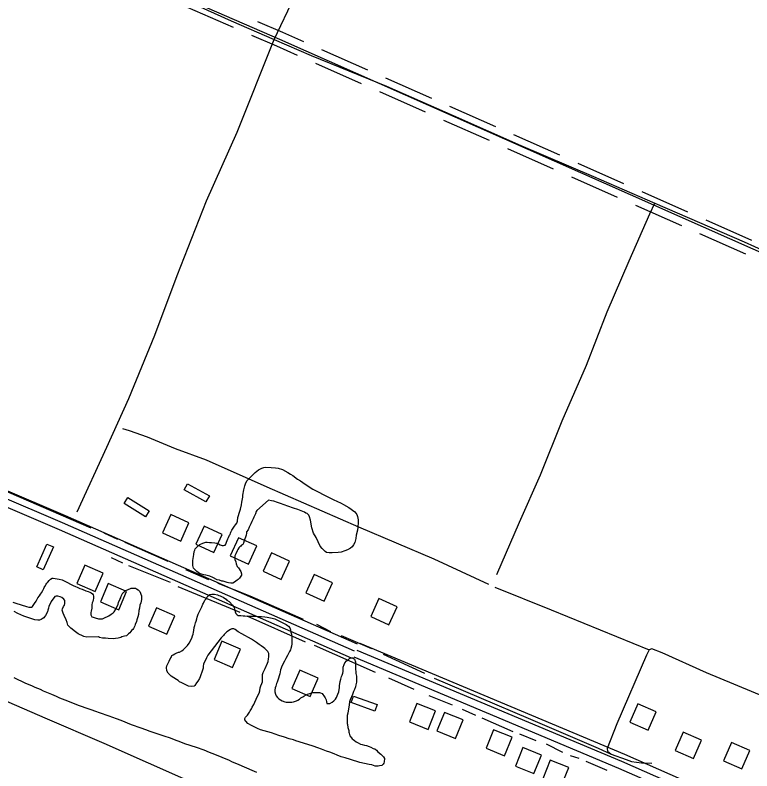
# Model space of a CAD drawing. Extents: x 3297735 to 3335592, y 670436 to 695807.
# Drawn here: x 3302681 to 3304154, y 686062 to 687573 of the extents above; entities that cross this region are included whole.
import ezdxf

# ---------------------------------------------------------------- set-up
doc = ezdxf.new("R2010")
doc.units = 0
for name, color, linetype in [('V-BLDG-OTLN', 7, 'Continuous'), ('V-DTCH-CNTR', 7, 'Continuous'), ('V-ROAD-CNTR', 7, 'Continuous'), ('V-SITE-VEGE', 7, 'Continuous'), ('V-TOPO-SHOR', 7, 'Continuous')]:
    doc.layers.add(name, color=color, linetype=linetype)

msp = doc.modelspace()

# ---------------------------------------------------------------- linework, layer by layer
at = {"layer": 'V-BLDG-OTLN'}
for points in [[(3303025.6, 686636.4), (3303069.4, 686612.3), (3303062.6, 686600), (3303018.9, 686624.2)], [(3302906.6, 686608.5), (3302949.1, 686582.2), (3302941.7, 686570.3), (3302899.2, 686596.6)], [(3302975.6, 686538.2), (3303012, 686521.6), (3303028.5, 686558), (3302992.1, 686574.6)], [(3303042.2, 686515.3), (3303078.6, 686498.7), (3303095.2, 686535.1), (3303058.8, 686551.7)], [(3303111.2, 686492.1), (3303147.6, 686475.6), (3303164.2, 686512), (3303127.7, 686528.5)], [(3302757.5, 686509.9), (3302737.2, 686464.2), (3302724.4, 686469.9), (3302744.7, 686515.6)], [(3303176.8, 686461.7), (3303213.2, 686445.2), (3303229.8, 686481.6), (3303193.3, 686498.1)], [(3302857.1, 686457.5), (3302820.4, 686473.3), (3302804.6, 686436.6), (3302841.3, 686420.7)], [(3303262.5, 686418.2), (3303298.9, 686401.6), (3303315.5, 686438.1), (3303279, 686454.6)], [(3302904, 686421), (3302867.3, 686436.9), (3302851.4, 686400.2), (3302888.2, 686384.3)], [(3303392, 686370.7), (3303428.4, 686354.2), (3303444.9, 686390.6), (3303408.5, 686407.1)], [(3303000.2, 686372.6), (3302963.5, 686388.5), (3302947.6, 686351.8), (3302984.3, 686335.9)], [(3303131.3, 686305.6), (3303094.6, 686321.5), (3303078.7, 686284.7), (3303115.5, 686268.9)], [(3303286.7, 686247.8), (3303250, 686263.6), (3303234.1, 686226.9), (3303270.9, 686211.1)], [(3303357.7, 686212), (3303404.8, 686195.1), (3303400.1, 686181.9), (3303353, 686198.8)], [(3303521.6, 686182.2), (3303484.5, 686197.2), (3303469.5, 686160.1), (3303506.6, 686145.1)], [(3303909.9, 686159.7), (3303946.5, 686143.6), (3303962.6, 686180.3), (3303925.9, 686196.3)], [(3303576.6, 686164.1), (3303539.6, 686179.2), (3303524.5, 686142.1), (3303561.6, 686127.1)], [(3303674.8, 686129.7), (3303637.7, 686144.7), (3303622.7, 686107.6), (3303659.8, 686092.6)], [(3304000.8, 686103.3), (3304037.4, 686087.3), (3304053.4, 686123.9), (3304016.8, 686139.9)], [(3304097.5, 686082.7), (3304134.2, 686066.7), (3304150.2, 686103.3), (3304113.5, 686119.3)], [(3303733.4, 686094), (3303696.3, 686109), (3303681.3, 686072), (3303718.4, 686057)], [(3303788.1, 686068.8), (3303751, 686083.8), (3303736, 686046.7), (3303773.1, 686031.7)]]:
    msp.add_lwpolyline(points, close=True, dxfattribs=at)
at = {"layer": 'V-DTCH-CNTR'}
for points in [[(3303198.9, 687524.5), (3303239.3, 687610.1), (3303309.9, 687766.9), (3303373.1, 687917), (3303433.9, 688053.5), (3303499.2, 688198.9), (3303549.7, 688316.7), (3303558.5, 688335.5)], [(3302977.3, 687623.8), (3303112.8, 687561.8), (3303198.9, 687524.5), (3303273.1, 687492.4), (3303423.5, 687431.3), (3303557.1, 687372.2), (3303692.3, 687312.6), (3303837.3, 687250.4), (3303959.9, 687197), (3304138.5, 687120.1), (3304262.5, 687064.2)], [(3302805.2, 686579.9), (3302864.3, 686709.7), (3302908.5, 686806.5), (3302960.2, 686933.5), (3303005, 687052.8), (3303063.9, 687201.5), (3303124.7, 687339.1), (3303198.9, 687524.5)], [(3303643.9, 686454.8), (3303689.8, 686559.2), (3303731.6, 686653.8), (3303774.9, 686762), (3303823.5, 686873.6), (3303865.1, 686979.7), (3303908.8, 687081.6), (3303950.2, 687176.1), (3303959.9, 687197)]]:
    msp.add_lwpolyline(points, dxfattribs=at)
at = {"layer": 'V-ROAD-CNTR'}
for points in [[(3304688.6, 687820.3), (3304594.5, 687564.7), (3304362.7, 687052.3), (3304353.8, 687045.6), (3304339.2, 687038.4), (3304325.3, 687033.5), (3304308.9, 687037.7), (3303210.1, 687524.5), (3302221.5, 687953.4), (3301850.2, 688115.5)], [(3303117.6, 687548.3), (3303025.9, 687588.1)], [(3303258, 687519.7), (3303216.1, 687538.3), (3303166.3, 687559.9)], [(3303245.8, 687492.3), (3303204.1, 687510.8), (3303154.3, 687532.4)], [(3303386, 687463), (3303294.5, 687503.5)], [(3303373.8, 687435.6), (3303282.4, 687476.1)], [(3303514, 687406.3), (3303422.5, 687446.8)], [(3303501.8, 687378.9), (3303410.4, 687419.4)], [(3303642, 687349.6), (3303550.5, 687390.1)], [(3303629.8, 687322.1), (3303538.4, 687362.7)], [(3303770, 687292.9), (3303678.5, 687333.4)], [(3303370, 686317.7), (3303899.5, 686095.5), (3304340.5, 685901.4), (3304445.3, 685860.4), (3304466, 685858.9), (3304484.5, 685862.6), (3304502.8, 685867.6), (3304520.1, 685878.1), (3304537.5, 685888.8), (3304552.5, 685902.5), (3304563.3, 685918.8), (3304574.8, 685944), (3304774.3, 686386.9), (3304945.5, 686772.9), (3305140, 687214.1), (3305179.9, 687312.9)], [(3303364.2, 686303.8), (3303893.6, 686081.7), (3304334.8, 685887.5), (3304441.9, 685845.6), (3304467, 685843.7), (3304488, 685848), (3304508.8, 685853.6), (3304527.9, 685865.3), (3304546.6, 685876.8), (3304564, 685892.7), (3304576.4, 685911.5), (3304588.4, 685937.8), (3304788, 686380.8), (3304959.2, 686766.8), (3305153.8, 687208.3), (3305193.8, 687307.3)], [(3303757.8, 687265.4), (3303666.4, 687305.9)], [(3303898, 687236.1), (3303806.5, 687276.6)], [(3303885.8, 687208.7), (3303794.4, 687249.2)], [(3304026, 687179.4), (3303934.5, 687219.9)], [(3304013.8, 687152), (3303922.4, 687192.5)], [(3304153.9, 687122.7), (3304062.5, 687163.2)], [(3304141.8, 687095.3), (3304050.4, 687135.8)], [(3301857, 686970.9), (3301985.9, 686912.6), (3302781, 686572.6), (3303364.8, 686316)], [(3301850.9, 686957.3), (3301979.8, 686898.8), (3302775.1, 686558.9), (3303358.8, 686302.2)], [(3301886.9, 686924.5), (3301973.8, 686885.1), (3302769.1, 686545.1), (3303352.8, 686288.5)], [(3303358.4, 686290), (3303887.7, 686068), (3303979.1, 686027.7)]]:
    msp.add_lwpolyline(points, dxfattribs=at)
at = {"layer": 'V-SITE-VEGE'}
for p, q in [((3302678.5, 686248.7), (3302701.9, 686238)), ((3302701.9, 686238), (3302713.6, 686232.9)), ((3302713.6, 686232.9), (3302720.6, 686230)), ((3302720.6, 686230), (3302730.9, 686225.4)), ((3302730.9, 686225.4), (3302736.9, 686222.5)), ((3302736.9, 686222.5), (3302747.2, 686218.2)), ((3302747.2, 686218.2), (3302753.5, 686215.6)), ((3302753.5, 686215.6), (3302763.1, 686211.7)), ((3302763.1, 686211.7), (3302769.5, 686208.4)), ((3302769.5, 686208.4), (3302780.4, 686204.5)), ((3302780.4, 686204.5), (3302792.1, 686199.4)), ((3302792.1, 686199.4), (3302800.6, 686196.2)), ((3302800.6, 686196.2), (3302808.7, 686193.3)), ((3302808.7, 686193.3), (3302826.4, 686186.8)), ((3302826.4, 686186.8), (3302832.1, 686185)), ((3302832.1, 686185), (3302841.7, 686181.4)), ((3302841.7, 686181.4), (3302848.7, 686178.8)), ((3302848.7, 686178.8), (3302868.6, 686172.3)), ((3302868.6, 686172.3), (3302882.7, 686167.2)), ((3302882.7, 686167.2), (3302892.3, 686163.6)), ((3302892.3, 686163.6), (3302913.2, 686155.3)), ((3302913.2, 686155.3), (3302932.6, 686148.1)), ((3302932.6, 686148.1), (3302941.5, 686145.2)), ((3302941.5, 686145.2), (3302950, 686142)), ((3302950, 686142), (3302958.1, 686139.1)), ((3302958.1, 686139.1), (3302970.2, 686135.1)), ((3302970.2, 686135.1), (3302978.3, 686132.2)), ((3302978.3, 686132.2), (3302990.7, 686128.2)), ((3302990.7, 686128.2), (3302999.2, 686125.3)), ((3302999.2, 686125.3), (3303011.6, 686120.7)), ((3303011.6, 686120.7), (3303019.7, 686117.4)), ((3303019.7, 686117.4), (3303042.7, 686109.8)), ((3303042.7, 686109.8), (3303058.3, 686104.4)), ((3303058.3, 686104.4), (3303069.3, 686100.1)), ((3303069.3, 686100.1), (3303079.9, 686096.1)), ((3303079.9, 686096.1), (3303108.9, 686083.5)), ((3303108.9, 686083.5), (3303113.5, 686081.3)), ((3303113.5, 686081.3), (3303128.4, 686075.2)), ((3303128.4, 686075.2), (3303154.2, 686064)), ((3303154.2, 686064), (3303163.8, 686060.1))]:
    msp.add_line(p, q, dxfattribs=at)
for points in [[(3303138.3, 686624.4), (3303140.5, 686631.8), (3303141.6, 686636.1), (3303144.1, 686642.1), (3303147.3, 686645.6), (3303160.9, 686659), (3303167.3, 686664.3), (3303174.4, 686667.4), (3303178.3, 686668.8), (3303180.8, 686669.2), (3303192.9, 686669.1), (3303201.4, 686668.3), (3303207, 686667.2), (3303215.5, 686664.7), (3303226.2, 686658.9), (3303231.5, 686655.4), (3303236.4, 686652.5), (3303245.6, 686645.7), (3303251.6, 686642.1), (3303261.1, 686635.6), (3303276.3, 686625.6), (3303285.9, 686620.6), (3303299.3, 686613.8), (3303307.8, 686609.8), (3303318.4, 686604.1), (3303324.4, 686601.2), (3303332.6, 686597.6), (3303337.9, 686595.1), (3303348.1, 686589), (3303360.1, 686580), (3303364, 686574.7), (3303365.4, 686570.8), (3303366.8, 686564.4), (3303366.7, 686558.7), (3303366.3, 686549.8), (3303365.9, 686543.8), (3303363, 686533.5), (3303362.3, 686527.1), (3303360.1, 686518.6), (3303357.6, 686514), (3303355.1, 686510.5), (3303351.8, 686507.7), (3303345.8, 686504.2), (3303340.5, 686502.1), (3303333, 686499.6), (3303327, 686498.6), (3303315.2, 686498), (3303309.2, 686498), (3303303.9, 686498.8), (3303300.7, 686500.9), (3303294.7, 686506.6), (3303291.2, 686511.6), (3303282.8, 686528.7), (3303277.9, 686537.6), (3303274.1, 686548.3), (3303271.7, 686563.2), (3303269.9, 686570), (3303268.2, 686573.5), (3303265, 686577.1), (3303262.5, 686577.8), (3303259.7, 686579.6), (3303256.2, 686581), (3303246.3, 686584.7), (3303237.4, 686587.2), (3303226.4, 686591.2), (3303219, 686594.4), (3303211.9, 686596.9), (3303205.9, 686598.8), (3303198.5, 686601.6), (3303193.5, 686602.4), (3303187.8, 686603.5)], [(3303187.8, 686603.5), (3303164.3, 686582.7), (3303163.2, 686580.6), (3303161.4, 686576), (3303159.6, 686572.4), (3303158.2, 686569.3), (3303157.1, 686566.1), (3303154.2, 686560.8), (3303152, 686556.5), (3303149.2, 686549.4), (3303146.7, 686544.5), (3303143.8, 686540.2), (3303143.8, 686537.4), (3303143, 686533.2), (3303138.7, 686522.5), (3303137.6, 686517.2), (3303136.2, 686515.1), (3303133.7, 686513.7), (3303132.2, 686511.6), (3303130.1, 686510.2), (3303128.3, 686508.1), (3303126.2, 686505.2), (3303125.1, 686502.4), (3303122.2, 686496), (3303120.1, 686492.1), (3303120, 686487.2), (3303120.4, 686484.7), (3303122.1, 686480.1), (3303122.8, 686476.5), (3303124.9, 686470.8), (3303127.4, 686468.3), (3303128.8, 686466.5), (3303130.9, 686463), (3303132.3, 686460.8), (3303133.3, 686456.2), (3303133.3, 686453.4), (3303132.2, 686451.3), (3303129.7, 686447.7), (3303126.9, 686444.9), (3303124.7, 686443.9), (3303119.4, 686439.3), (3303116.5, 686437.9), (3303112.6, 686437.6), (3303107.6, 686438.3), (3303104.8, 686439), (3303097, 686441.6), (3303094.5, 686441.9), (3303089.6, 686443.7), (3303085, 686444.5), (3303076.5, 686448.8), (3303070.1, 686451.3), (3303062, 686453.8), (3303058.4, 686453.9), (3303053.5, 686455.3), (3303049.9, 686456.8), (3303044.6, 686461.1), (3303037.9, 686467.8), (3303036.6, 686473.2), (3303036.6, 686482.8), (3303038.1, 686495.2), (3303039.2, 686501.2), (3303040.3, 686503.7), (3303041, 686506.1), (3303043.5, 686508.6), (3303050, 686514.6), (3303056, 686517.8), (3303062, 686519.5), (3303064.9, 686519.5), (3303069.5, 686519.1), (3303073.4, 686519.1), (3303080.1, 686518), (3303083.7, 686517.6), (3303087.6, 686516.5), (3303090.8, 686514.3), (3303095, 686512.9), (3303097.5, 686512.9), (3303100.7, 686513.2), (3303102.1, 686515.7), (3303103.6, 686519.2), (3303106.1, 686526.3), (3303107.9, 686529.1), (3303109.7, 686533.4), (3303110.8, 686535.1), (3303111.8, 686537.6), (3303112.2, 686539.7), (3303114, 686543.6), (3303119.4, 686551.4), (3303121.9, 686554.2), (3303124, 686557.8), (3303125.5, 686561.7), (3303126.6, 686568.7), (3303130.6, 686581.8), (3303131.3, 686585.4), (3303133.8, 686594.2), (3303134.2, 686599.2), (3303135.3, 686606.3), (3303136.4, 686609.5), (3303136.5, 686613.4), (3303136.8, 686616.6), (3303137.9, 686620.8), (3303138.3, 686624.4)], [(3302676.7, 686399.9), (3302682.7, 686397.4), (3302703.6, 686391.2), (3302708.5, 686389.4), (3302713.5, 686389.4), (3302715.6, 686391.1), (3302719.6, 686397.2), (3302722.8, 686401.4), (3302726.7, 686408.5), (3302730, 686412), (3302731.8, 686415.9), (3302733.6, 686418.3), (3302736.1, 686422.9), (3302738.6, 686426.8), (3302738.9, 686429), (3302740.4, 686431.1), (3302742.9, 686435.3), (3302744.7, 686437.4), (3302746.5, 686439.9), (3302749, 686443.1), (3302751.8, 686445.9), (3302755, 686447.3), (3302757.2, 686447.3), (3302765.3, 686446.5), (3302768.9, 686445.8), (3302774.9, 686444.3), (3302784.1, 686439.3), (3302793.3, 686434.6), (3302796.8, 686433.2), (3302801.8, 686430.7), (3302805.3, 686429.6), (3302810.2, 686427.1), (3302814.8, 686425.6), (3302822.6, 686422.4), (3302827.2, 686420.9), (3302830.4, 686419.5), (3302833.3, 686418.4), (3302835.7, 686416.3), (3302836.8, 686414.1), (3302837.8, 686411.3), (3302837.8, 686406.7), (3302837.1, 686404.2), (3302836.3, 686400.7), (3302835.3, 686398.2), (3302834.5, 686394.3), (3302834.5, 686391.8), (3302834.1, 686387.9), (3302833, 686381.9), (3302832.6, 686378.7), (3302832.6, 686374.1), (3302834.4, 686370.5), (3302836.8, 686369.8)], [(3302836.8, 686369.8), (3302839, 686368.7), (3302841.1, 686368), (3302847.5, 686366.5), (3302850.7, 686366.1), (3302856, 686366.5), (3302858.5, 686367.9), (3302868.1, 686372.4), (3302872.7, 686375.6), (3302877.3, 686378.4), (3302879.1, 686380.5), (3302882.4, 686385.5), (3302884.2, 686389.4), (3302886.7, 686395.4), (3302887.8, 686398.9), (3302890.3, 686404.9), (3302892.1, 686408.1), (3302892.8, 686411.3), (3302896.4, 686418.4), (3302898.5, 686419.8), (3302901.4, 686422.6), (3302906, 686424.3), (3302912.8, 686427.8), (3302918.5, 686427.8), (3302921.7, 686427.4), (3302923.8, 686426.4), (3302927.3, 686424.2), (3302930.1, 686420.6), (3302933.6, 686412.1), (3302933.6, 686404.6), (3302932.1, 686398.3), (3302930.3, 686393.7), (3302929.6, 686387.6), (3302928.5, 686382.7), (3302927.4, 686375.2), (3302926.3, 686370.6), (3302924.1, 686364.6), (3302923.7, 686361.1), (3302921.2, 686354.7), (3302920.1, 686352.6), (3302917.6, 686346.9), (3302916.2, 686345.2), (3302914, 686343), (3302912.6, 686340.9), (3302910.1, 686338.1), (3302907.9, 686336), (3302905.5, 686334.2), (3302904, 686332.5), (3302899.4, 686331.8), (3302894.4, 686330), (3302892.3, 686329), (3302887.3, 686327.6), (3302882, 686327.3), (3302877.4, 686326.6), (3302866.7, 686326.7), (3302861.4, 686327.4), (3302857.9, 686327.4), (3302855.4, 686327.8), (3302849.7, 686329.3), (3302847.6, 686330), (3302824.2, 686329.4), (3302818.1, 686331.2), (3302814.2, 686332.7), (3302809.7, 686334.8), (3302807.2, 686336.3), (3302801.5, 686340.2), (3302792.3, 686347.7), (3302789.5, 686350.2), (3302786.4, 686353.4), (3302785.3, 686358.8), (3302782.9, 686364.5), (3302778.7, 686373), (3302776.9, 686377.6), (3302775.2, 686383.7), (3302775.9, 686386.5), (3302777.7, 686391.1), (3302779.5, 686393.6), (3302780.6, 686397.1), (3302780.6, 686402.8), (3302778.5, 686405.6), (3302774.6, 686408.9), (3302771.1, 686410.3), (3302766.5, 686411.8), (3302763.3, 686411.8), (3302760.1, 686410.7), (3302753.3, 686401.2), (3302751.9, 686397.7), (3302748.6, 686391.6), (3302747.9, 686387.4), (3302746.1, 686383.9), (3302745.4, 686380.3), (3302741.8, 686372.9), (3302740, 686370.4), (3302738.2, 686368.3), (3302735, 686366.2), (3302733.2, 686364.8), (3302729.7, 686363.7), (3302726.5, 686363.4), (3302720.4, 686364.5), (3302698.5, 686371.4), (3302686.5, 686377.1)], [(3303099.2, 686335.1), (3303097.4, 686333), (3303092.7, 686328.4), (3303066.3, 686293.4), (3303063.8, 686288.5), (3303057.6, 686275.4), (3303056.9, 686271.9), (3303056.9, 686267.6), (3303054, 686259.5), (3303052.5, 686254.5), (3303051.1, 686250.6), (3303049.6, 686247.1), (3303046.4, 686241.8), (3303043.6, 686238.6), (3303040.3, 686233.3), (3303038.9, 686231.9), (3303034.3, 686230.9), (3303027.9, 686232), (3303022.2, 686234.1), (3303014.5, 686238.1), (3303009.9, 686240.6), (3303007, 686243.1), (3303003.9, 686245.2), (3302993.3, 686251.7), (3302986.9, 686257.8), (3302984.5, 686262.4), (3302983.8, 686268.8), (3302984.5, 686272.3), (3302989.2, 686281.5), (3302991, 686286.5), (3302992.8, 686289.3), (3302994.6, 686292.8), (3302996.7, 686294.6), (3303000.3, 686296.4), (3303003.1, 686297.4), (3303007.8, 686299.5), (3303009.9, 686299.8), (3303014.2, 686302.3), (3303017.7, 686304.8), (3303025.9, 686312.9), (3303028.8, 686317.5), (3303034.6, 686327.7), (3303035.6, 686332.3), (3303036.7, 686335.9), (3303037.5, 686339.4), (3303038.6, 686342.9), (3303039.3, 686349), (3303040, 686352.9), (3303041.9, 686358.5), (3303042.9, 686361.4), (3303044.4, 686366), (3303044.8, 686369.5), (3303046.9, 686375.5), (3303050.9, 686383.3), (3303054.1, 686390.4), (3303056.6, 686395.3), (3303057.7, 686397.8), (3303060.6, 686403.5), (3303062.7, 686406.3), (3303064.2, 686408.4), (3303065.2, 686410.5), (3303066.7, 686412.3), (3303070.6, 686414.8), (3303074.1, 686415.4), (3303079.8, 686415.4), (3303085.8, 686414), (3303088.3, 686413.2), (3303091.2, 686412.1), (3303093.6, 686411.1), (3303097.2, 686409.3), (3303099.6, 686407.8), (3303103.2, 686405.3), (3303104.6, 686403.5), (3303108.8, 686401), (3303115.9, 686393.9), (3303118.7, 686388.9), (3303119.7, 686385.4), (3303120.8, 686380), (3303122.2, 686376.8), (3303125, 686374.3), (3303127.1, 686373.2), (3303129.6, 686373.2), (3303132.1, 686372.9), (3303137, 686372.5), (3303140.2, 686372.4), (3303144.8, 686371.7), (3303164.3, 686371.6), (3303169.7, 686371.2), (3303173.9, 686371.2), (3303180.3, 686370.1), (3303184.9, 686369.7), (3303194.8, 686367.8), (3303200.5, 686366), (3303204.4, 686364.2), (3303209.7, 686361.4), (3303213.9, 686359.9), (3303217.5, 686357.4), (3303222.8, 686354.9), (3303225.3, 686352.7), (3303227.7, 686351.3), (3303230.2, 686348.1)], [(3302686.5, 686377.1), (3302679, 686381.1)], [(3303348.1, 686143.3), (3303348.4, 686139.8), (3303348.8, 686137.6), (3303349.5, 686135.2), (3303350.5, 686132.7), (3303353.3, 686128.7), (3303354.7, 686126.6), (3303357.2, 686125.2), (3303359.3, 686123.4), (3303363.2, 686120.5), (3303366.7, 686118.4), (3303371.7, 686115.9), (3303374.9, 686114.8), (3303379.8, 686114), (3303383.4, 686112.9), (3303389, 686110.8), (3303392.2, 686109.7), (3303396.8, 686107.2), (3303400, 686106.1), (3303403.5, 686103.6), (3303406.4, 686100.7), (3303412, 686095.7), (3303414.5, 686093.9), (3303417.3, 686090.4), (3303419.4, 686087.2), (3303418.6, 686080.4), (3303418.3, 686077.9), (3303417.2, 686075.8), (3303414.3, 686073.4), (3303409.7, 686072.7), (3303407.2, 686072), (3303400.9, 686072), (3303394.1, 686074.2), (3303388.8, 686075.3), (3303379.6, 686076.8), (3303370, 686079.3), (3303351.6, 686084.8), (3303340.6, 686088.4), (3303333.2, 686090.6), (3303325.1, 686093.8), (3303319, 686096.3), (3303310.2, 686099.6), (3303303.5, 686101.7), (3303293.9, 686105.7), (3303286.1, 686108.6), (3303276.6, 686111.5), (3303248.9, 686120.5), (3303242.6, 686122.7), (3303237.3, 686124.2), (3303228.8, 686126.7), (3303219.9, 686130), (3303208.2, 686132.9), (3303193.4, 686138.3), (3303171.8, 686144.5), (3303165.4, 686147), (3303161.8, 686148.8), (3303153.4, 686153.4), (3303146.6, 686157.4), (3303142.4, 686161.7), (3303140.3, 686164.5), (3303140.3, 686167), (3303141.8, 686169.5), (3303145.3, 686173.7), (3303149.6, 686179.7), (3303151.1, 686182.6), (3303153.6, 686186.4), (3303155, 686189.6), (3303158.2, 686194.9), (3303160, 686199.5), (3303165.8, 686211.6), (3303168.7, 686217.9), (3303170.5, 686222.5), (3303171.2, 686228.2), (3303172.3, 686232.4), (3303174.5, 686236.7), (3303175.6, 686240.6), (3303175.7, 686254.8), (3303177.1, 686258.7), (3303181.1, 686267.2), (3303185.7, 686277.8), (3303186.8, 686281.3), (3303187.9, 686286.3), (3303188.3, 686290.5), (3303188.3, 686297.3), (3303186.2, 686300.8), (3303180.2, 686307.3), (3303177.8, 686308.7), (3303172.8, 686312.3), (3303168.9, 686314.8), (3303163.3, 686319.1), (3303159.8, 686321.6), (3303153.4, 686325.5), (3303134, 686336.3), (3303126.9, 686340.6), (3303120.9, 686344.9), (3303118.1, 686346), (3303114.5, 686346.4), (3303111.3, 686345), (3303104.2, 686340.4), (3303101.7, 686337.6), (3303099.2, 686335.1)], [(3303230.2, 686348.1), (3303231.9, 686344.2), (3303232.3, 686339.9), (3303233.3, 686335.7)], [(3303233.3, 686335.7), (3303234.3, 686328.2), (3303234.6, 686322.9), (3303234.2, 686316.1), (3303233.5, 686311.9), (3303232.4, 686306.9), (3303231.7, 686304.1), (3303229.9, 686300.9), (3303225.9, 686293.1), (3303222.3, 686287.1), (3303219.5, 686281.5), (3303215.2, 686273.3), (3303211.9, 686264.1), (3303210.1, 686256.3), (3303206.5, 686243.6), (3303205, 686240), (3303203.6, 686236.9), (3303202.1, 686231.5), (3303201, 686228.4), (3303200.3, 686223.4), (3303200.3, 686220.2), (3303201.3, 686215.9), (3303202.7, 686212.7), (3303205.9, 686209.2), (3303208.3, 686206.7), (3303211.9, 686204.2), (3303214.7, 686202.7), (3303220, 686200.6), (3303223.2, 686199.8), (3303234.6, 686199.8), (3303237.8, 686200.1), (3303243.4, 686202.2), (3303246.6, 686203.6), (3303249.9, 686206), (3303252.4, 686208.2), (3303256.6, 686210.6), (3303258.4, 686212), (3303262.7, 686214.1), (3303265.5, 686215.9), (3303270.1, 686217.3), (3303276.5, 686219), (3303289.3, 686218.9), (3303291.8, 686218.2), (3303294.6, 686216.8), (3303299.6, 686210.7), (3303300.6, 686208.2), (3303302.7, 686204.6), (3303303.8, 686200.7), (3303304.1, 686197.2), (3303310.1, 686197.1), (3303315.1, 686199.6), (3303318.3, 686202.1), (3303321.9, 686205.6), (3303323.7, 686209.1), (3303326.2, 686215.5), (3303328, 686220.4), (3303329.5, 686229), (3303329.9, 686232.5), (3303331, 686240.7), (3303332.1, 686245.6), (3303333.5, 686251.3), (3303334.6, 686253.8), (3303336.1, 686258), (3303336.8, 686261.2), (3303337.2, 686266.2), (3303337.2, 686269.7), (3303338.6, 686274.7), (3303340.4, 686278.2), (3303343.7, 686282.1), (3303346.9, 686284.5), (3303349.7, 686287), (3303352.9, 686288.1), (3303356.5, 686288), (3303359.3, 686285.5), (3303361.4, 686280.5), (3303361.7, 686277.7), (3303361.7, 686266.4), (3303362.3, 686260), (3303362.3, 686257.1), (3303363.3, 686251.4), (3303363.7, 686247.5), (3303363.6, 686243.3), (3303363.3, 686239.4), (3303362.5, 686234.1), (3303361.4, 686230.5), (3303359.6, 686225.2), (3303357.5, 686221.3), (3303355.3, 686214.9), (3303351, 686204.7), (3303349.9, 686200.4), (3303348.8, 686194.4), (3303348.4, 686189.4), (3303346.6, 686182.7), (3303346.2, 686177.8), (3303345.1, 686173.1), (3303344.7, 686166.4), (3303345, 686162.1), (3303345, 686157.2), (3303345.7, 686155), (3303346.4, 686149.4), (3303348.1, 686143.3)]]:
    msp.add_lwpolyline(points, dxfattribs=at)
at = {"layer": 'V-TOPO-SHOR'}
for p, q in [((3302858.1, 686538.1), (3302885.5, 686525.5)), ((3302900.6, 686519.2), (3302986.3, 686481.4)), ((3302872.9, 686489.2), (3302895.9, 686478.5)), ((3302907.4, 686473.1), (3302991.3, 686439.7)), ((3303021.6, 686465.2), (3303067.6, 686444.6)), ((3303006.3, 686430.8), (3303130.1, 686379.5)), ((3303144.2, 686372.3), (3303260.9, 686320.1)), ((3303283.3, 686355.4), (3303311.6, 686341.1)), ((3303332.8, 686332.9), (3303393.8, 686306.9)), ((3303278.6, 686313.8), (3303400.6, 686259.8)), ((3303416.8, 686295.7), (3303499.8, 686257.4)), ((3303427.8, 686248.1), (3303478.3, 686225.7)), ((3303508.4, 686213.1), (3303555.2, 686194.1)), ((3303575.2, 686185.8), (3303601.2, 686173.5)), ((3303614.5, 686168.1), (3303676.5, 686141.1)), ((3303689.8, 686136.6), (3303722.5, 686123.1)), ((3303743, 686116.1), (3303775.6, 686099.7)), ((3303790.6, 686093.4), (3303808.3, 686088)), ((3303822.4, 686081.7), (3303864, 686063.7))]:
    msp.add_line(p, q, dxfattribs=at)
for points in [[(3301853.2, 686969.7), (3301909.2, 686944.6), (3302110.8, 686857.8), (3302254.6, 686797.2), (3302468.6, 686703.3), (3302647, 686628.2), (3302832.5, 686548)], [(3304633.9, 686890.3), (3304598.7, 686816.6), (3304536.2, 686663.9), (3304438.7, 686449.1), (3304357.4, 686267.1), (3304314.9, 686170.3), (3304309.6, 686163.2), (3304301.5, 686161.5), (3304284.7, 686167), (3304180.8, 686209.5), (3304063.6, 686258.3), (3303974.8, 686298), (3303954.4, 686306.2), (3303949, 686304.4), (3303943.6, 686293.8), (3303883.9, 686156.2), (3303864.9, 686107.3), (3303865.8, 686102), (3303872.9, 686095.7), (3303903.1, 686084.8), (3303913.7, 686081.2), (3303933.3, 686078.4), (3303954.2, 686078.1)], [(3302895.9, 686746.6), (3302909.3, 686742.9), (3302944.8, 686730.2), (3303000.7, 686706.7), (3303062.9, 686684.1), (3303184.5, 686629.9), (3303367.4, 686550.3), (3303518.4, 686486.2), (3303627.7, 686435.8)], [(3303086.2, 686437.4), (3303150.4, 686412.2), (3303256.8, 686365.3)], [(3303640.1, 686429.5), (3303752.8, 686384), (3303949, 686304.4)], [(3302502.9, 686271), (3302591.3, 686233.2), (3302740.7, 686168.4), (3302858.2, 686118), (3303035.9, 686038.9), (3303227.7, 685961.4), (3303492.9, 685845.4), (3303629.9, 685786)], [(3303519.2, 686247.5), (3303608.5, 686209.8), (3303711.5, 686165.6), (3303846.5, 686107.7), (3303872.9, 686095.7)]]:
    msp.add_lwpolyline(points, dxfattribs=at)

doc.saveas('drawing.dxf')
